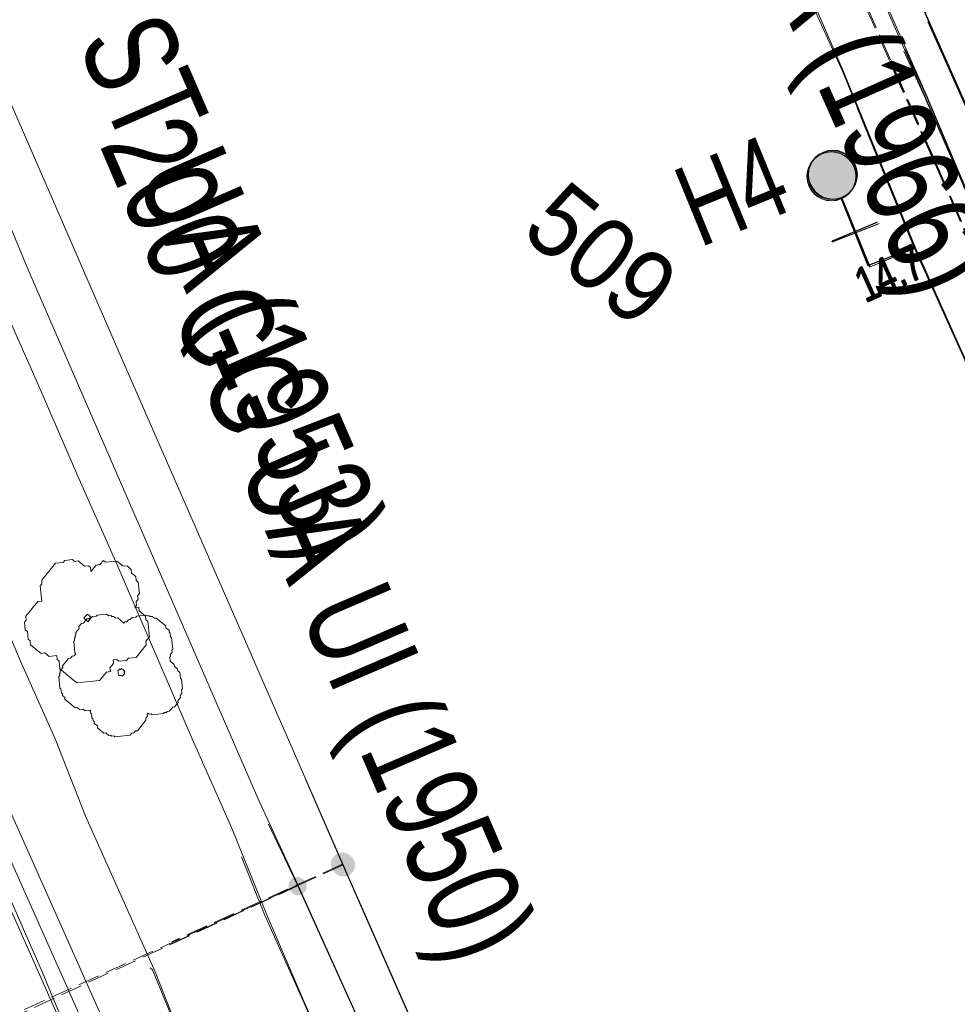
# Model space of a CAD drawing. Header units: metres. Extents: x -740 to 758, y -633 to 854.
# Tile 906 of 1056: x 331 to 345, y 194 to 209. Entities that reach past the tile are written whole.
import ezdxf

# ---------------------------------------------------------------- set-up
doc = ezdxf.new("R2010")
doc.units = ezdxf.units.M
doc.header["$MEASUREMENT"] = 0
doc.linetypes.add('333_125', pattern=[0.4576, 0.3328, -0.1248])
doc.linetypes.add('416_125', pattern=[0.5408, 0.416, -0.1248])
for name, color, linetype in [('Gas.LOVION', 7, 'Continuous'), ('Gis.LOVION', 7, 'Continuous'), ('Grundkarte.LOVION', 7, 'Continuous'), ('Grundkarte_Text.LOVION', 7, 'Continuous'), ('Strom.LOVION', 7, 'Continuous'), ('StromBemass.LOVION', 7, 'Continuous'), ('Wasser.LOVION', 7, 'Continuous')]:
    doc.layers.add(name, color=color, linetype=linetype)
doc.styles.add('ERSTELLTER_STIL_1', font='arial.ttf')

msp = doc.modelspace()

# ---------------------------------------------------------------- hatches: boundary and pattern name
at = {"layer": 'Gas.LOVION', "linetype": 'Continuous', "lineweight": 13}
for points in [[(336.084, 195.653), (336.097, 195.671), (336.108, 195.69), (336.116, 195.71), (336.121, 195.731), (336.124, 195.753), (336.124, 195.775), (336.121, 195.797), (336.115, 195.818), (336.107, 195.838), (336.097, 195.857), (336.084, 195.875), (336.069, 195.891), (336.052, 195.905), (336.033, 195.917), (336.013, 195.926), (335.993, 195.933), (335.971, 195.937), (335.949, 195.938), (335.927, 195.936), (335.906, 195.932), (335.885, 195.925), (335.865, 195.916), (335.847, 195.904), (335.83, 195.89), (335.815, 195.874), (335.802, 195.857), (335.792, 195.837), (335.784, 195.817), (335.778, 195.796), (335.776, 195.774), (335.776, 195.752), (335.779, 195.73), (335.784, 195.709), (335.792, 195.689), (335.803, 195.67), (335.816, 195.652), (335.831, 195.636), (335.848, 195.622), (335.866, 195.611), (335.886, 195.601), (335.907, 195.595), (335.928, 195.591), (335.95, 195.589), (335.972, 195.591), (335.994, 195.595), (336.014, 195.602), (336.034, 195.611), (336.053, 195.623), (336.07, 195.637)], [(336.09, 195.65), (336.103, 195.667), (336.113, 195.687), (336.121, 195.707), (336.126, 195.728), (336.129, 195.75), (336.129, 195.771), (336.126, 195.793), (336.121, 195.814), (336.113, 195.834), (336.102, 195.853), (336.089, 195.871), (336.074, 195.887), (336.057, 195.901), (336.039, 195.912), (336.019, 195.921), (335.998, 195.928), (335.977, 195.932), (335.955, 195.933), (335.934, 195.932), (335.912, 195.928), (335.891, 195.921), (335.872, 195.912), (335.853, 195.9), (335.837, 195.886), (335.822, 195.87), (335.809, 195.852), (335.799, 195.833), (335.791, 195.813), (335.785, 195.792), (335.783, 195.77), (335.783, 195.748), (335.785, 195.727), (335.791, 195.706), (335.799, 195.686), (335.81, 195.666), (335.822, 195.649), (335.837, 195.633), (335.854, 195.619), (335.873, 195.608), (335.892, 195.598), (335.913, 195.592), (335.935, 195.588), (335.956, 195.586), (335.978, 195.588), (336, 195.592), (336.02, 195.599), (336.04, 195.608), (336.058, 195.62), (336.075, 195.634)], [(336.107, 195.639), (336.119, 195.656), (336.13, 195.675), (336.138, 195.696), (336.143, 195.717), (336.146, 195.738), (336.146, 195.76), (336.143, 195.782), (336.138, 195.803), (336.129, 195.823), (336.119, 195.842), (336.106, 195.86), (336.091, 195.876), (336.074, 195.89), (336.056, 195.901), (336.036, 195.911), (336.015, 195.917), (335.994, 195.921), (335.972, 195.923), (335.95, 195.921), (335.929, 195.917), (335.908, 195.91), (335.888, 195.901), (335.87, 195.889), (335.853, 195.875), (335.838, 195.859), (335.826, 195.841), (335.815, 195.822), (335.807, 195.802), (335.802, 195.781), (335.799, 195.759), (335.799, 195.737), (335.802, 195.716), (335.808, 195.695), (335.816, 195.674), (335.826, 195.655), (335.839, 195.638), (335.854, 195.622), (335.871, 195.608), (335.889, 195.596), (335.909, 195.587), (335.93, 195.58), (335.951, 195.576), (335.973, 195.575), (335.995, 195.577), (336.016, 195.581), (336.037, 195.588), (336.057, 195.597), (336.075, 195.609), (336.092, 195.623)], [(336.108, 195.637), (336.121, 195.654), (336.131, 195.674), (336.139, 195.694), (336.145, 195.715), (336.147, 195.737), (336.147, 195.759), (336.144, 195.781), (336.139, 195.802), (336.131, 195.822), (336.12, 195.842), (336.107, 195.859), (336.092, 195.875), (336.075, 195.889), (336.057, 195.901), (336.037, 195.91), (336.016, 195.917), (335.994, 195.921), (335.972, 195.922), (335.95, 195.921), (335.929, 195.917), (335.908, 195.91), (335.888, 195.9), (335.87, 195.888), (335.853, 195.874), (335.838, 195.858), (335.825, 195.841), (335.815, 195.821), (335.807, 195.801), (335.801, 195.78), (335.799, 195.758), (335.799, 195.736), (335.801, 195.714), (335.807, 195.693), (335.815, 195.673), (335.826, 195.653), (335.839, 195.636), (335.854, 195.62), (335.871, 195.606), (335.889, 195.594), (335.909, 195.585), (335.93, 195.578), (335.952, 195.574), (335.974, 195.573), (335.995, 195.574), (336.017, 195.578), (336.038, 195.585), (336.058, 195.595), (336.076, 195.607), (336.093, 195.621)]]:
    msp.add_hatch(color=7, dxfattribs=at).paths.add_polyline_path(points)
at = {"layer": 'Wasser.LOVION', "linetype": 'Continuous', "lineweight": 13}
for points in [[(343.738, 206.067), (343.766, 206.105), (343.788, 206.147), (343.805, 206.191), (343.817, 206.236), (343.823, 206.283), (343.823, 206.33), (343.817, 206.376), (343.805, 206.422), (343.787, 206.466), (343.764, 206.507), (343.737, 206.545), (343.704, 206.579), (343.668, 206.609), (343.628, 206.634), (343.586, 206.654), (343.541, 206.668), (343.495, 206.677), (343.448, 206.68), (343.401, 206.676), (343.355, 206.668), (343.31, 206.653), (343.267, 206.633), (343.228, 206.607), (343.192, 206.577), (343.16, 206.543), (343.132, 206.505), (343.11, 206.463), (343.092, 206.42), (343.081, 206.374), (343.075, 206.327), (343.075, 206.28), (343.081, 206.234), (343.093, 206.188), (343.111, 206.145), (343.133, 206.103), (343.161, 206.065), (343.193, 206.031), (343.23, 206.001), (343.27, 205.976), (343.312, 205.956), (343.357, 205.942), (343.403, 205.933), (343.45, 205.931), (343.497, 205.934), (343.543, 205.943), (343.588, 205.957), (343.63, 205.977), (343.67, 206.003), (343.706, 206.033)], [(343.741, 206.064), (343.769, 206.102), (343.791, 206.143), (343.808, 206.187), (343.82, 206.233), (343.826, 206.279), (343.826, 206.326), (343.82, 206.373), (343.808, 206.419), (343.79, 206.463), (343.767, 206.504), (343.74, 206.542), (343.707, 206.576), (343.671, 206.606), (343.631, 206.631), (343.588, 206.651), (343.543, 206.665), (343.497, 206.674), (343.45, 206.677), (343.403, 206.674), (343.357, 206.665), (343.312, 206.65), (343.269, 206.63), (343.23, 206.605), (343.194, 206.574), (343.161, 206.54), (343.134, 206.502), (343.111, 206.46), (343.094, 206.416), (343.083, 206.371), (343.077, 206.324), (343.077, 206.277), (343.083, 206.23), (343.095, 206.185), (343.112, 206.141), (343.135, 206.1), (343.163, 206.062), (343.195, 206.027), (343.232, 205.998), (343.272, 205.972), (343.314, 205.952), (343.359, 205.938), (343.405, 205.929), (343.452, 205.927), (343.499, 205.93), (343.546, 205.939), (343.59, 205.953), (343.633, 205.974), (343.673, 205.999), (343.709, 206.029)], [(343.752, 206.083), (343.779, 206.121), (343.802, 206.162), (343.819, 206.206), (343.831, 206.252), (343.836, 206.298), (343.836, 206.345), (343.83, 206.392), (343.818, 206.437), (343.801, 206.481), (343.778, 206.522), (343.75, 206.56), (343.718, 206.594), (343.682, 206.624), (343.642, 206.649), (343.6, 206.669), (343.555, 206.683), (343.509, 206.692), (343.462, 206.694), (343.415, 206.691), (343.369, 206.682), (343.324, 206.668), (343.282, 206.648), (343.242, 206.622), (343.206, 206.592), (343.174, 206.558), (343.147, 206.52), (343.124, 206.479), (343.107, 206.435), (343.096, 206.389), (343.09, 206.343), (343.09, 206.296), (343.096, 206.249), (343.108, 206.204), (343.125, 206.16), (343.148, 206.119), (343.176, 206.081), (343.208, 206.047), (343.244, 206.017), (343.284, 205.992), (343.327, 205.972), (343.371, 205.958), (343.417, 205.949), (343.464, 205.947), (343.511, 205.95), (343.557, 205.959), (343.602, 205.973), (343.644, 205.993), (343.684, 206.019), (343.72, 206.049)], [(343.761, 206.092), (343.789, 206.13), (343.812, 206.172), (343.829, 206.215), (343.84, 206.261), (343.846, 206.308), (343.846, 206.355), (343.84, 206.402), (343.828, 206.447), (343.81, 206.491), (343.788, 206.532), (343.76, 206.57), (343.728, 206.604), (343.691, 206.634), (343.651, 206.659), (343.609, 206.679), (343.564, 206.693), (343.518, 206.702), (343.471, 206.705), (343.424, 206.702), (343.377, 206.693), (343.333, 206.678), (343.29, 206.658), (343.251, 206.633), (343.214, 206.603), (343.182, 206.568), (343.155, 206.53), (343.132, 206.489), (343.115, 206.445), (343.103, 206.399), (343.098, 206.352), (343.098, 206.305), (343.104, 206.259), (343.116, 206.213), (343.133, 206.169), (343.156, 206.128), (343.184, 206.09), (343.216, 206.056), (343.253, 206.026), (343.292, 206.001), (343.335, 205.981), (343.38, 205.967), (343.426, 205.958), (343.473, 205.955), (343.52, 205.958), (343.566, 205.967), (343.611, 205.982), (343.653, 206.002), (343.693, 206.028), (343.729, 206.058)], [(335.36, 195.349), (335.37, 195.363), (335.378, 195.377), (335.384, 195.393), (335.388, 195.409), (335.39, 195.425), (335.39, 195.442), (335.388, 195.458), (335.384, 195.474), (335.377, 195.49), (335.369, 195.504), (335.36, 195.517), (335.348, 195.529), (335.335, 195.54), (335.321, 195.549), (335.306, 195.556), (335.291, 195.561), (335.274, 195.564), (335.258, 195.565), (335.241, 195.564), (335.225, 195.561), (335.209, 195.555), (335.194, 195.548), (335.18, 195.539), (335.168, 195.529), (335.156, 195.517), (335.147, 195.503), (335.139, 195.489), (335.133, 195.473), (335.129, 195.457), (335.127, 195.441), (335.127, 195.424), (335.129, 195.408), (335.133, 195.392), (335.139, 195.376), (335.147, 195.362), (335.157, 195.349), (335.168, 195.337), (335.181, 195.326), (335.195, 195.317), (335.21, 195.31), (335.226, 195.305), (335.242, 195.302), (335.259, 195.301), (335.275, 195.302), (335.291, 195.305), (335.307, 195.311), (335.322, 195.318), (335.336, 195.327), (335.349, 195.337)], [(335.364, 195.348), (335.373, 195.361), (335.381, 195.376), (335.387, 195.391), (335.392, 195.407), (335.394, 195.424), (335.393, 195.44), (335.391, 195.457), (335.387, 195.473), (335.381, 195.488), (335.373, 195.503), (335.363, 195.516), (335.352, 195.528), (335.339, 195.539), (335.325, 195.547), (335.31, 195.554), (335.294, 195.559), (335.278, 195.562), (335.261, 195.563), (335.245, 195.562), (335.229, 195.559), (335.213, 195.554), (335.198, 195.547), (335.184, 195.538), (335.171, 195.527), (335.16, 195.515), (335.15, 195.502), (335.142, 195.487), (335.136, 195.472), (335.132, 195.456), (335.13, 195.439), (335.13, 195.423), (335.132, 195.406), (335.137, 195.39), (335.143, 195.375), (335.151, 195.361), (335.161, 195.347), (335.172, 195.335), (335.185, 195.325), (335.199, 195.316), (335.214, 195.309), (335.23, 195.304), (335.246, 195.301), (335.262, 195.3), (335.279, 195.301), (335.295, 195.304), (335.311, 195.309), (335.326, 195.316), (335.34, 195.325), (335.352, 195.336)], [(335.376, 195.333), (335.386, 195.347), (335.393, 195.361), (335.4, 195.377), (335.404, 195.393), (335.406, 195.41), (335.406, 195.426), (335.403, 195.443), (335.399, 195.459), (335.393, 195.474), (335.385, 195.489), (335.375, 195.502), (335.364, 195.514), (335.351, 195.525), (335.337, 195.534), (335.322, 195.541), (335.306, 195.546), (335.29, 195.549), (335.273, 195.55), (335.257, 195.549), (335.24, 195.546), (335.224, 195.54), (335.209, 195.533), (335.195, 195.524), (335.183, 195.514), (335.171, 195.501), (335.162, 195.488), (335.154, 195.473), (335.148, 195.458), (335.143, 195.442), (335.141, 195.425), (335.141, 195.409), (335.144, 195.392), (335.148, 195.376), (335.154, 195.361), (335.162, 195.346), (335.172, 195.333), (335.183, 195.321), (335.196, 195.31), (335.21, 195.301), (335.225, 195.294), (335.241, 195.289), (335.257, 195.286), (335.274, 195.285), (335.291, 195.286), (335.307, 195.289), (335.323, 195.295), (335.338, 195.302), (335.352, 195.311), (335.364, 195.321)], [(335.376, 195.333), (335.386, 195.346), (335.394, 195.361), (335.4, 195.376), (335.404, 195.392), (335.406, 195.409), (335.406, 195.426), (335.404, 195.442), (335.4, 195.458), (335.394, 195.474), (335.386, 195.488), (335.376, 195.502), (335.364, 195.514), (335.351, 195.525), (335.337, 195.533), (335.322, 195.54), (335.306, 195.546), (335.29, 195.549), (335.273, 195.55), (335.257, 195.549), (335.24, 195.545), (335.224, 195.54), (335.209, 195.533), (335.195, 195.524), (335.182, 195.513), (335.171, 195.501), (335.161, 195.488), (335.153, 195.473), (335.147, 195.457), (335.143, 195.441), (335.141, 195.425), (335.141, 195.408), (335.143, 195.392), (335.147, 195.375), (335.154, 195.36), (335.162, 195.345), (335.172, 195.332), (335.183, 195.32), (335.196, 195.309), (335.21, 195.3), (335.225, 195.293), (335.241, 195.288), (335.257, 195.285), (335.274, 195.284), (335.291, 195.285), (335.307, 195.288), (335.323, 195.294), (335.338, 195.301), (335.352, 195.31), (335.365, 195.32)]]:
    msp.add_hatch(color=7, dxfattribs=at).paths.add_polyline_path(points)

# ---------------------------------------------------------------- linework, layer by layer
at = {"layer": 'Gas.LOVION', "color": 5, "linetype": 'Continuous', "lineweight": 18}
for points in [[(319.339, 233.863), (319.471, 233.566), (322.385, 226.89), (322.539, 226.521), (325.683, 219.306), (326.197, 218.13), (326.273, 217.96), (326.44, 217.607), (332.56, 203.531), (335.966, 195.751), (338.988, 188.879)], [(335.966, 229.066), (338.985, 222.223), (341.696, 215.957), (344.706, 209.202), (346.11, 206.029), (346.299, 205.604), (348.436, 200.375)], [(342.045, 215.202), (344.714, 209.212), (346.118, 206.039), (346.307, 205.614), (348.444, 200.385)], [(344.926, 208.671), (346.289, 205.612), (348.908, 199.233)], [(344.934, 208.681), (346.297, 205.622), (349.146, 198.704), (355.418, 185.041), (358.905, 177.033), (362.863, 167.991), (364.083, 165.185), (368.729, 154.393), (373.687, 142.834), (382.501, 122.666), (382.919, 121.865)], [(369.134, 117.901), (369.719, 118.121), (370.549, 116.281), (371.136, 116.472), (367.599, 124.387), (360.97, 139.285), (355.14, 152.207), (354.973, 152.56), (352.877, 157.217), (351.498, 160.289), (351.344, 160.658), (350.848, 161.792), (345.449, 174.092), (341.778, 182.466), (341.318, 183.545), (339.341, 188.051), (335.956, 195.759), (335.386, 197.063)]]:
    msp.add_lwpolyline(points, dxfattribs=at)
at = {"layer": 'Gas.LOVION', "color": 5, "linetype": '333_125', "lineweight": 18}
for points in [[(335.966, 195.751), (322.41, 189.608)], [(335.956, 195.759), (333.339, 194.572)]]:
    msp.add_lwpolyline(points, dxfattribs=at)
at = {"layer": 'Gis.LOVION', "color": 44, "linetype": 'Continuous', "lineweight": 18}
for points in [[(332.976, 198.074), (332.962, 198.058), (332.965, 198.029), (332.939, 197.997), (332.942, 197.967), (332.81, 197.807), (332.78, 197.804), (332.754, 197.772), (332.725, 197.769), (332.698, 197.737), (332.464, 197.714), (332.448, 197.727), (332.419, 197.724), (332.403, 197.737), (332.373, 197.735), (332.325, 197.774), (332.296, 197.771), (332.2, 197.851), (332.197, 197.88), (332.148, 197.919), (332.146, 197.949), (332.13, 197.962), (332.127, 197.991), (332.111, 198.004), (332.105, 198.063), (332.089, 198.076), (332.086, 198.105), (332.099, 198.121), (332.011, 198.113), (331.979, 198.139), (331.921, 198.134), (331.888, 198.16), (331.859, 198.157), (331.699, 198.289), (331.696, 198.318), (331.664, 198.345), (331.661, 198.374), (331.645, 198.387), (331.639, 198.446), (331.623, 198.459), (331.606, 198.635), (331.619, 198.651), (331.616, 198.68), (331.629, 198.696), (331.626, 198.725), (331.666, 198.774), (331.663, 198.803), (331.755, 198.915), (331.785, 198.918), (331.811, 198.95), (331.84, 198.953), (331.867, 198.985), (331.851, 198.999), (331.834, 199.174), (331.847, 199.19), (331.844, 199.22), (331.857, 199.236), (331.854, 199.265), (331.868, 199.281), (331.865, 199.31), (331.917, 199.375), (331.915, 199.404), (331.954, 199.452), (331.984, 199.455), (332.036, 199.519), (332.066, 199.522), (332.079, 199.538), (332.108, 199.541), (332.121, 199.557), (332.18, 199.563), (332.193, 199.579), (332.339, 199.593), (332.372, 199.567), (332.401, 199.57), (332.417, 199.556), (332.446, 199.559), (332.478, 199.533), (332.508, 199.536), (332.604, 199.457), (332.617, 199.473), (332.647, 199.475), (332.673, 199.508), (332.702, 199.51), (332.729, 199.543), (332.787, 199.548), (332.8, 199.564), (332.947, 199.579), (332.963, 199.565), (332.992, 199.568), (333.008, 199.555), (333.037, 199.558), (333.07, 199.532), (333.099, 199.534), (333.244, 199.416), (333.246, 199.386), (333.295, 199.347), (333.297, 199.317), (333.314, 199.304), (333.319, 199.246), (333.335, 199.232), (333.352, 199.057), (333.339, 199.041), (333.342, 199.011), (333.316, 198.979), (333.319, 198.95), (333.305, 198.934), (333.311, 198.875), (333.375, 198.823), (333.378, 198.793), (333.426, 198.754), (333.429, 198.724), (333.461, 198.698), (333.47, 198.61), (333.486, 198.597), (333.5, 198.451), (333.487, 198.435), (333.493, 198.376), (333.467, 198.344), (333.469, 198.315), (333.43, 198.266), (333.433, 198.237), (333.38, 198.173), (333.351, 198.17), (333.298, 198.106), (333.268, 198.103), (333.255, 198.087), (333.226, 198.084), (333.213, 198.068), (333.037, 198.051), (333.021, 198.064), (332.992, 198.061)], [(332.594, 198.657), (332.58, 198.641), (332.564, 198.655), (332.535, 198.652), (332.519, 198.665), (332.513, 198.724), (332.526, 198.74), (332.54, 198.756), (332.556, 198.742), (332.569, 198.759), (332.617, 198.719), (332.604, 198.703), (332.62, 198.69), (332.607, 198.674)]]:
    msp.add_lwpolyline(points, close=True, dxfattribs=at)
at = {"layer": 'Grundkarte.LOVION', "color": 8, "linetype": 'Continuous', "lineweight": 18}
for points in [[(317.18, 162.378), (294.832, 152.745), (288.291, 167.652), (316.156, 179.805), (325.089, 183.663), (334.16, 187.624), (335.459, 184.618), (334.16, 187.624), (332.261, 191.931), (331.335, 194.145), (327.607, 202.648), (320, 219.992), (315.845, 229.546), (315.035, 231.181), (310.777, 240.873)], [(335.459, 184.618), (334.16, 187.624), (332.261, 191.931), (331.335, 194.145), (327.607, 202.648), (320, 219.992), (315.845, 229.546), (315.035, 231.181), (310.777, 240.873)], [(330.073, 205.844), (331.285, 203.125), (331.896, 201.707), (332.502, 200.348), (333.649, 197.682), (334.255, 196.322), (334.803, 194.957), (335.376, 193.624), (335.982, 192.265), (337.129, 189.599), (337.735, 188.239), (337.968, 187.671)], [(336.568, 185.968), (336.102, 187.104), (335.61, 188.209), (334.614, 190.535), (333.554, 192.914), (333.083, 194.109), (332.022, 196.488), (331.551, 197.684), (331.021, 198.873), (330.523, 200.036)], [(334.408, 195.874), (334.76, 194.992), (335.366, 193.632), (336.514, 190.966), (337.119, 189.607), (338.267, 186.941), (338.873, 185.581), (340.594, 181.582), (341.194, 180.281), (342.915, 176.282), (343.515, 174.981), (344.662, 172.315), (345.262, 171.014), (346.41, 168.348), (348.017, 164.604), (348.585, 163.33), (351.8, 155.841), (352.368, 154.567), (352.904, 153.319)], [(333.008, 194.17), (333.04, 194.144), (333.544, 192.922), (334.042, 191.759), (335.102, 189.38), (335.568, 188.243), (336.06, 187.139), (336.558, 185.976), (337.05, 184.871), (337.516, 183.734), (338.041, 182.604), (338.506, 181.467), (339.031, 180.336), (339.523, 179.231), (340.021, 178.068), (340.513, 176.964), (341.038, 175.833), (343.554, 170.049), (344.425, 168.095), (346.941, 162.312)]]:
    msp.add_lwpolyline(points, dxfattribs=at)
at = {"layer": 'Grundkarte.LOVION', "color": 253, "linetype": 'Continuous', "lineweight": 18}
msp.add_lwpolyline([(299.827, 141.263), (294.832, 152.745), (288.291, 167.652), (281.733, 182.734), (277.929, 191.407), (271.994, 204.954), (257.818, 237.498), (264.158, 236.433), (270.704, 235.684), (277.078, 235.184), (283.484, 234.658), (292.442, 234.026), (310.203, 232.837), (312.593, 232.273), (314.443, 231.183), (315.845, 229.546), (320, 219.992), (327.607, 202.648), (331.335, 194.145), (332.261, 191.931), (334.16, 187.624), (335.459, 184.618)], dxfattribs=at)
at = {"layer": 'Grundkarte.LOVION', "color": 8, "linetype": 'Continuous', "lineweight": 18}
msp.add_lwpolyline([(288.291, 167.652), (281.733, 182.734), (327.607, 202.648), (331.335, 194.145), (332.261, 191.931), (334.16, 187.624), (325.089, 183.663), (316.156, 179.805)], close=True, dxfattribs=at)
at = {"layer": 'Grundkarte.LOVION', "color": 9, "linetype": 'Continuous', "lineweight": 18}
for points in [[(332.437, 198.893), (332.443, 198.835), (332.39, 198.771), (332.396, 198.712), (332.338, 198.706), (332.232, 198.578), (331.881, 198.543), (331.623, 198.755), (331.612, 198.872), (331.58, 198.898), (331.574, 198.957), (331.457, 198.945), (331.393, 198.998), (331.334, 198.992), (331.173, 199.125), (331.168, 199.183), (331.136, 199.21), (331.124, 199.327), (331.092, 199.353), (331.081, 199.47), (331.107, 199.502), (331.101, 199.561), (331.286, 199.786), (331.345, 199.792), (331.322, 200.026), (331.348, 200.058), (331.343, 200.116), (331.554, 200.374), (331.671, 200.385), (331.697, 200.417), (331.814, 200.429), (331.847, 200.402), (331.905, 200.408), (332.002, 200.329), (332.06, 200.334), (332.092, 200.308), (332.098, 200.249), (332.177, 200.346), (332.236, 200.352), (332.289, 200.416), (332.321, 200.389), (332.496, 200.407), (332.593, 200.327), (332.651, 200.333), (332.716, 200.28), (332.721, 200.222), (332.786, 200.169), (332.791, 200.11), (332.823, 200.084), (332.841, 199.908), (332.814, 199.876), (332.82, 199.818), (332.794, 199.785), (332.799, 199.727), (332.773, 199.695), (332.831, 199.7), (332.837, 199.642), (332.934, 199.563), (332.939, 199.504), (332.971, 199.478), (332.994, 199.243), (332.942, 199.179), (332.947, 199.121), (332.789, 198.928), (332.672, 198.916), (332.645, 198.884), (332.528, 198.873), (332.496, 198.899)], [(332.082, 199.509), (332.055, 199.477), (331.991, 199.53), (332.017, 199.562), (332.044, 199.594), (332.108, 199.541)]]:
    msp.add_lwpolyline(points, close=True, dxfattribs=at)
at = {"layer": 'Strom.LOVION', "color": 1, "linetype": 'Continuous', "lineweight": 18}
for points in [[(335.501, 184.637), (329.535, 198.048), (325.567, 207.34), (314.717, 231.712), (314.509, 232.179), (313.862, 233.653), (311.095, 240.638)], [(311.577, 240.242), (313.989, 234.168), (314.652, 232.681), (314.901, 232.099), (325.841, 207.411), (329.819, 198.165), (335.726, 184.91)], [(335.937, 185.167), (330.087, 198.294), (326.109, 207.541), (315.358, 231.804)]]:
    msp.add_lwpolyline(points, dxfattribs=at)
at = {"layer": 'StromBemass.LOVION', "color": 7, "linetype": '416_125', "lineweight": 13}
for points in [[(347.873, 200.083), (345.652, 205.112), (341.006, 215.608), (340.873, 215.906), (336.186, 226.516), (336.11, 226.686), (331.46, 237.211), (331.368, 237.395), (326.735, 247.907), (326.567, 248.26), (321.934, 258.772), (317, 269.935), (312.375, 280.359), (312.167, 280.826), (306.722, 293.136), (304.085, 299.1), (303.839, 299.652), (303.3, 300.929)], [(347.995, 199.838), (345.661, 205.122), (341.027, 215.634), (340.743, 216.272)], [(347.863, 200.091), (345.643, 205.12), (344.371, 207.996)], [(351.591, 191.687), (345.651, 205.13), (344.379, 208.006)]]:
    msp.add_lwpolyline(points, dxfattribs=at)
at = {"layer": 'Wasser.LOVION', "color": 150, "linetype": 'Continuous', "lineweight": 18}
for points in [[(318.262, 234.748), (320.232, 230.167), (321.38, 227.797), (321.731, 227.077), (322.224, 225.973), (324.923, 219.823), (325.811, 217.693), (325.814, 217.664), (326.02, 217.226), (331.126, 204.898), (334.654, 196.775), (335.273, 195.432), (338.499, 188.284)], [(346.556, 201.166), (344.728, 205.199), (343.62, 207.913), (343.187, 208.861), (342.389, 210.675), (339.977, 216.158), (337.548, 221.654), (337.51, 221.739), (335.119, 227.151)], [(347.44, 199.163), (344.736, 205.209), (343.628, 207.923), (343.209, 208.887), (342.398, 210.685), (339.985, 216.168), (339.474, 217.315)], [(377.451, 130.478), (377.335, 130.762), (375.362, 135.372), (373.152, 140.446), (370.749, 145.975), (368.539, 151.049), (367.64, 153.134), (366.328, 156.124), (363.913, 161.636), (361.9, 166.198), (360.856, 168.564), (359.693, 171.243), (357.283, 176.697), (357.034, 177.278), (354.851, 182.222), (352.467, 187.709), (350.054, 193.192), (347.958, 198.011), (347.636, 198.733), (344.726, 205.217), (343.851, 207.363)], [(346.53, 201.187), (344.718, 205.207), (343.843, 207.353)], [(334.818, 196.372), (335.263, 195.44), (339.657, 185.717), (340.368, 184.191), (341.105, 182.696), (343.673, 176.386), (347.041, 168.691), (350.397, 161.275), (350.791, 160.412), (351.148, 159.634), (352.328, 156.942), (354.388, 152.341), (354.953, 151.095), (359.722, 139.961), (363.851, 130.375), (366.203, 125.669)]]:
    msp.add_lwpolyline(points, dxfattribs=at)
at = {"layer": 'Wasser.LOVION', "color": 94, "linetype": 'Continuous', "lineweight": 18}
for points in [[(335.901, 228.07), (338.349, 222.531), (340.708, 217.146), (343.075, 211.673), (344.885, 207.52), (345.418, 206.301), (347.253, 202.047), (348.158, 200.037)], [(341.305, 215.809), (343.083, 211.683), (344.906, 207.546), (345.426, 206.311), (347.274, 202.073), (348.153, 200.031)], [(344.556, 208.221), (344.875, 207.528), (345.408, 206.309), (347.243, 202.055), (348.265, 199.761)], [(344.578, 208.247), (344.897, 207.554), (345.416, 206.319), (347.264, 202.081), (348.825, 198.51), (348.863, 198.425), (350.465, 194.739), (352.027, 191.005), (353.778, 186.847), (356.103, 181.355), (358.418, 175.818), (360.684, 170.778), (363.189, 165.408), (363.773, 164.12)]]:
    msp.add_lwpolyline(points, dxfattribs=at)
at = {"layer": 'Wasser.LOVION', "color": 7, "linetype": 'Continuous', "lineweight": 13}
for points in [[(344.718, 205.207), (344.006, 204.931), (343.594, 205.969)], [(344.726, 205.217), (344.014, 204.941), (343.602, 205.979)], [(344.728, 205.199), (344.032, 204.909), (343.604, 205.961)], [(344.736, 205.209), (344.04, 204.919), (343.612, 205.971)], [(344.148, 205.595), (343.452, 205.305)], [(344.156, 205.605), (343.46, 205.315)], [(344.174, 205.574), (343.462, 205.297)], [(344.182, 205.583), (343.47, 205.307)]]:
    msp.add_lwpolyline(points, dxfattribs=at)
at = {"layer": 'Wasser.LOVION', "color": 150, "linetype": '333_125', "lineweight": 18}
for points in [[(335.263, 195.44), (333.299, 194.524)], [(335.273, 195.432), (322.477, 189.526)]]:
    msp.add_lwpolyline(points, dxfattribs=at)
at = {"layer": 'Wasser.LOVION', "color": 7, "linetype": 'Continuous', "lineweight": 13}
for centre, radius in [((343.449, 206.305), 0.375), ((343.451, 206.302), 0.375), ((343.463, 206.321), 0.374), ((343.472, 206.33), 0.375)]:
    msp.add_circle(centre, radius, dxfattribs=at)

# ---------------------------------------------------------------- texts
at = {"layer": 'Gas.LOVION', "color": 5, "linetype": 'Continuous', "lineweight": 18, "attachment_point": 7, "style": 'ERSTELLTER_STIL_1'}
for s, insert, char_height, rotation in [('{\\A1;\\W0.72099x;200 ND ST UA (1966)}', (338.626, 216.999), 1.42277, 293.9429), ('{\\A1;\\W0.72100x;200 ND ST UA (1966)}', (338.634, 217.008), 1.42277, 293.9429), ('{\\A1;\\W0.72099x;300 ND ST UA (1953)}', (329.393, 213.006), 1.42278, 293.5179)]:
    msp.add_mtext(s, dxfattribs=dict(at, insert=insert, char_height=char_height, rotation=rotation))
at = {"layer": 'Grundkarte_Text.LOVION', "color": 7, "linetype": 'Continuous', "lineweight": 13, "insert": (338.654, 205.41), "char_height": 1.12433, "attachment_point": 7, "rotation": 320.5838, "style": 'ERSTELLTER_STIL_1'}
msp.add_mtext('{\\A1;\\W0.89449x;509}', dxfattribs=at)
at = {"layer": 'StromBemass.LOVION', "color": 7, "linetype": 'Continuous', "lineweight": 13, "char_height": 0.53354, "attachment_point": 7, "rotation": 24.2387, "style": 'ERSTELLTER_STIL_1'}
for insert in [(343.962, 204.36), (343.97, 204.37), (343.972, 204.352), (343.98, 204.362)]:
    msp.add_mtext('{\\A1;\\W0.71562x;14.7}', dxfattribs=dict(at, insert=insert))
at = {"layer": 'Wasser.LOVION', "color": 150, "linetype": 'Continuous', "lineweight": 18, "insert": (331.827, 206.622), "char_height": 1.42277, "attachment_point": 7, "rotation": 293.2453, "style": 'ERSTELLTER_STIL_1'}
msp.add_mtext('{\\A1;\\W0.71973x;200 GG UA UI (1950)}', dxfattribs=at)
at = {"layer": 'Wasser.LOVION', "color": 7, "linetype": 'Continuous', "lineweight": 13, "insert": (341.426, 205.207), "char_height": 1.24491, "attachment_point": 7, "rotation": 22.2407, "style": 'ERSTELLTER_STIL_1'}
msp.add_mtext('{\\A1;\\W0.71563x;H4}', dxfattribs=at)

doc.saveas('drawing.dxf')
